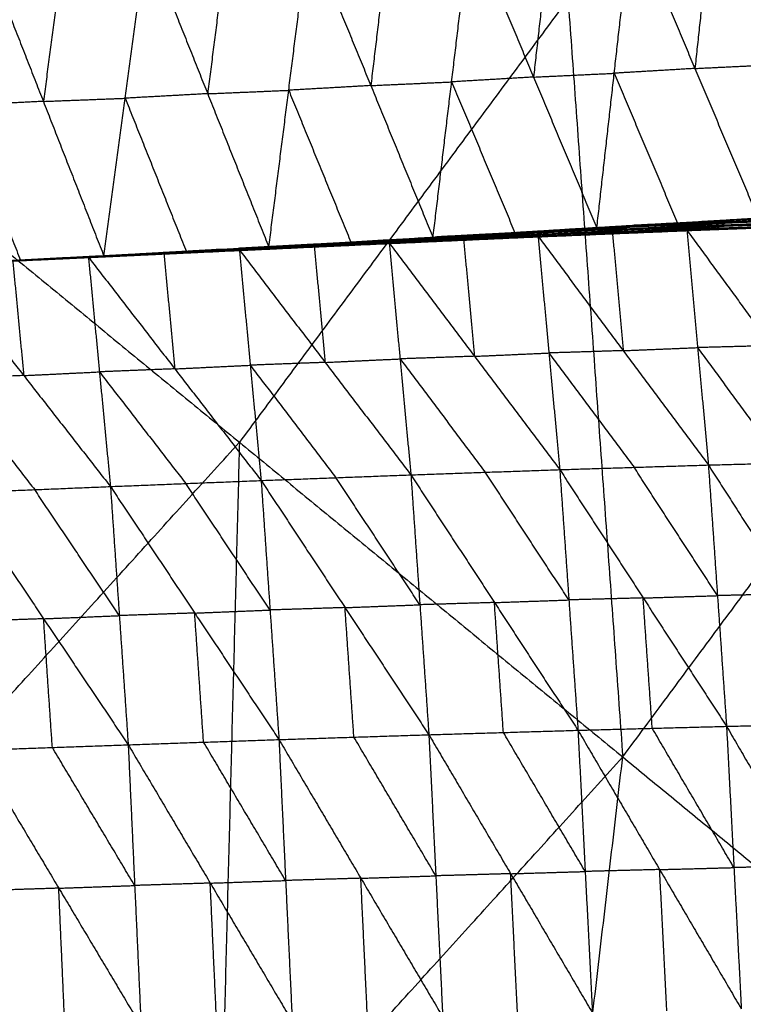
# Model space of a CAD drawing. Header units: millimetres. Extents: x -106 to 110, y -96 to 120.
# Tile 645 of 656: x 60.42 to 65.21, y -41.05 to -34.53. Entities that reach past the tile are written whole.
import ezdxf

# ---------------------------------------------------------------- set-up
doc = ezdxf.new("R2010")
doc.units = ezdxf.units.MM
doc.header["$MEASUREMENT"] = 0
doc.layers.add('Default', color=7, linetype='Continuous', true_color=0x000000)

msp = doc.modelspace()

# ---------------------------------------------------------------- linework, layer by layer
at = {"layer": 'Default'}
for points in [[(59.3371, -35.2484, 4.6759), (61.512, -32.3158, 4.6759), (63.6869, -29.3833, 4.6759)], [(63.6869, -29.3833, 4.6759), (64.049, -34.3979, 5.1322), (64.4111, -39.4125, 5.5886)], [(64.4111, -39.4125, 5.5886), (66.7779, -36.2213, 5.5886), (69.1447, -33.0301, 5.5886)], [(64.2396, -35.9122, 2.0189), (64.3549, -34.8887, 0.9806), (64.4701, -33.8653, -0.0576)], [(64.4701, -33.8653, -0.0576), (64.8889, -34.8571, 1.0623), (65.3078, -35.8489, 2.1823)], [(64.9983, -33.8398, 0.0176), (64.9436, -34.3484, 0.54), (64.8889, -34.8571, 1.0623)], [(62.8669, -33.94, -0.263), (62.8053, -34.4551, 0.2524), (62.7437, -34.9702, 0.7677)], [(63.1555, -35.9761, 1.8636), (63.2787, -34.9459, 0.8328), (63.4019, -33.9157, -0.1979)], [(63.4019, -33.9157, -0.1979), (63.8208, -34.914, 0.9105), (64.2396, -35.9122, 2.0189)], [(63.936, -33.8905, -0.1278), (63.8784, -34.4022, 0.3913), (63.8208, -34.914, 0.9105)], [(61.7955, -33.987, -0.3889), (61.7297, -34.5055, 0.1226), (61.664, -35.0241, 0.6342)], [(62.0688, -36.0386, 1.7183), (62.2003, -35.0014, 0.6951), (62.3318, -33.9642, -0.3281)], [(62.3318, -33.9642, -0.3281), (62.7437, -34.9702, 0.7677), (63.1555, -35.9761, 1.8636)], [(60.1754, -34.0513, -0.5656), (60.5763, -35.0749, 0.5083), (60.9771, -36.0984, 1.5821)], [(60.7173, -34.0305, -0.5077), (60.6468, -34.5527, 0.0003), (60.5763, -35.0749, 0.5083)], [(60.9771, -36.0984, 1.5821), (61.1181, -35.0541, 0.5662), (61.2591, -34.0097, -0.4498)], [(61.2591, -34.0097, -0.4498), (61.664, -35.0241, 0.6342), (62.0688, -36.0386, 1.7183)], [(64.049, -34.3979, 5.1322), (62.9615, -35.8642, 5.1322), (61.8741, -37.3305, 5.1322)], [(64.8889, -34.8571, 1.0623), (65.153, -34.8443, 1.0999), (65.4171, -34.8316, 1.1376)], [(63.8208, -34.914, 0.9105), (63.5498, -34.93, 0.8716), (63.2787, -34.9459, 0.8328)], [(63.8208, -34.914, 0.9105), (64.0878, -34.9014, 0.9455), (64.3549, -34.8887, 0.9806)], [(64.8889, -34.8571, 1.0623), (64.6219, -34.8729, 1.0215), (64.3549, -34.8887, 0.9806)], [(64.3549, -34.8887, 0.9806), (64.5643, -35.3846, 1.5406), (64.7737, -35.8805, 2.1006)], [(62.7437, -34.9702, 0.7677), (62.472, -34.9858, 0.7314), (62.2003, -35.0014, 0.6951)], [(62.7437, -34.9702, 0.7677), (63.0112, -34.9581, 0.8003), (63.2787, -34.9459, 0.8328)], [(63.2787, -34.9459, 0.8328), (63.4882, -35.445, 1.387), (63.6976, -35.9442, 1.9412)], [(61.664, -35.0241, 0.6342), (61.391, -35.0391, 0.6002), (61.1181, -35.0541, 0.5662)], [(61.664, -35.0241, 0.6342), (61.9322, -35.0128, 0.6647), (62.2003, -35.0014, 0.6951)], [(62.2003, -35.0014, 0.6951), (62.4063, -35.5044, 1.243), (62.6122, -36.0074, 1.7909)], [(60.5763, -35.0749, 0.5083), (60.3002, -35.0889, 0.4762), (60.0242, -35.103, 0.4442)], [(60.0242, -35.103, 0.4442), (60.2246, -35.6147, 0.9811), (60.425, -36.1265, 1.5181)], [(60.5763, -35.0749, 0.5083), (60.8472, -35.0645, 0.5372), (61.1181, -35.0541, 0.5662)], [(61.1181, -35.0541, 0.5662), (61.3205, -35.5613, 1.1082), (61.523, -36.0685, 1.6502)], [(59.3371, -35.2484, 4.6759), (61.8741, -37.3305, 5.1322), (64.4111, -39.4125, 5.5886)], [(65.1018, -35.8709, 2.1339), (65.7436, -35.8374, 2.2348), (66.3855, -35.8038, 2.3356)], [(65.7612, -35.8302, 2.2437), (65.4403, -35.8469, 2.1933), (65.1194, -35.8637, 2.1429)], [(65.137, -35.8565, 2.1519), (65.782, -35.8191, 2.2549), (66.4269, -35.7817, 2.3579)], [(65.137, -35.8565, 2.1519), (65.7612, -35.8302, 2.2437), (66.3855, -35.8038, 2.3356)], [(63.7834, -35.9573, 1.9345), (64.4256, -35.9252, 2.0313), (65.0678, -35.8932, 2.1281)], [(63.8093, -35.9422, 1.9398), (64.4556, -35.9066, 2.0369), (65.1018, -35.8709, 2.1339)], [(63.8093, -35.9422, 1.9398), (64.4386, -35.9177, 2.034), (65.0678, -35.8932, 2.1281)], [(63.8362, -35.933, 1.9551), (64.4866, -35.8948, 2.0535), (65.137, -35.8565, 2.1519)], [(63.8362, -35.933, 1.9551), (64.469, -35.902, 2.0445), (65.1018, -35.8709, 2.1339)], [(64.6883, -35.8844, 2.0854), (64.3631, -35.9035, 2.0362), (64.0379, -35.9226, 1.987)], [(64.0379, -35.9226, 1.987), (64.2623, -35.9087, 2.0203), (64.4866, -35.8948, 2.0535)], [(64.2396, -35.9122, 2.0189), (64.7737, -35.8805, 2.1006), (65.3078, -35.8489, 2.1823)], [(64.2396, -35.9122, 2.0189), (64.6883, -35.8844, 2.0854), (65.137, -35.8565, 2.1519)], [(64.4386, -35.9177, 2.034), (64.7617, -35.8999, 2.0825), (65.0848, -35.882, 2.131)], [(65.0848, -35.882, 2.131), (64.7702, -35.8943, 2.0839), (64.4556, -35.9066, 2.0369)], [(64.469, -35.902, 2.0445), (64.7942, -35.8828, 2.0937), (65.1194, -35.8637, 2.1429)], [(65.1194, -35.8637, 2.1429), (64.803, -35.8792, 2.0982), (64.4866, -35.8948, 2.0535)], [(64.6883, -35.8844, 2.0854), (64.9554, -35.8685, 2.1262), (65.2224, -35.8527, 2.1671)], [(64.7737, -35.8805, 2.1006), (64.731, -35.8824, 2.093), (64.6883, -35.8844, 2.0854)], [(64.8358, -35.9274, 2.1143), (65.3239, -35.9099, 2.193), (65.812, -35.8924, 2.2718)], [(65.0074, -35.9228, 2.139), (65.6398, -35.901, 2.2415), (66.2721, -35.8793, 2.344)], [(65.0074, -35.9228, 2.139), (65.4097, -35.9076, 2.2054), (65.812, -35.8924, 2.2718)], [(65.6542, -35.8961, 2.2371), (65.338, -35.907, 2.1859), (65.0218, -35.9179, 2.1346)], [(65.0362, -35.913, 2.1302), (65.6716, -35.8884, 2.2312), (66.307, -35.8638, 2.3323)], [(65.0362, -35.913, 2.1302), (65.6542, -35.8961, 2.2371), (66.2721, -35.8793, 2.344)], [(65.0362, -35.913, 2.1302), (65.052, -35.9031, 2.1291), (65.0678, -35.8932, 2.1281)], [(65.6874, -35.8785, 2.2302), (65.3697, -35.8908, 2.1796), (65.052, -35.9031, 2.1291)], [(65.0678, -35.8932, 2.1281), (65.7063, -35.8643, 2.2286), (66.3449, -35.8354, 2.3292)], [(65.0678, -35.8932, 2.1281), (65.6874, -35.8785, 2.2302), (66.307, -35.8638, 2.3323)], [(65.0678, -35.8932, 2.1281), (65.0848, -35.882, 2.131), (65.1018, -35.8709, 2.1339)], [(65.7233, -35.8532, 2.2315), (65.4041, -35.8676, 2.1813), (65.0848, -35.882, 2.131)], [(65.1018, -35.8709, 2.1339), (65.7233, -35.8532, 2.2315), (66.3449, -35.8354, 2.3292)], [(65.1018, -35.8709, 2.1339), (65.1194, -35.8637, 2.1429), (65.137, -35.8565, 2.1519)], [(65.137, -35.8565, 2.1519), (65.2224, -35.8527, 2.1671), (65.3078, -35.8489, 2.1823)], [(62.4907, -36.024, 1.7541), (63.137, -35.9906, 1.8443), (63.7834, -35.9573, 1.9345)], [(62.508, -36.0151, 1.7586), (63.1586, -35.9787, 1.8492), (63.8093, -35.9422, 1.9398)], [(62.508, -36.0151, 1.7586), (63.1457, -35.9862, 1.8466), (63.7834, -35.9573, 1.9345)], [(62.5257, -36.0099, 1.7713), (63.1809, -35.9714, 1.8632), (63.8362, -35.933, 1.9551)], [(62.5257, -36.0099, 1.7713), (63.1675, -35.9761, 1.8556), (63.8093, -35.9422, 1.9398)], [(63.1457, -35.9862, 1.8466), (63.471, -35.968, 1.8919), (63.7964, -35.9498, 1.9372)], [(63.1555, -35.9761, 1.8636), (63.6976, -35.9442, 1.9412), (64.2396, -35.9122, 2.0189)], [(63.1555, -35.9761, 1.8636), (63.4959, -35.9546, 1.9094), (63.8362, -35.933, 1.9551)], [(63.7964, -35.9498, 1.9372), (63.4775, -35.9642, 1.8932), (63.1586, -35.9787, 1.8492)], [(63.1675, -35.9761, 1.8556), (63.4951, -35.9568, 1.9015), (63.8228, -35.9376, 1.9475)], [(63.8228, -35.9376, 1.9475), (63.5018, -35.9545, 1.9054), (63.1809, -35.9714, 1.8632)], [(63.1809, -35.9714, 1.8632), (63.3384, -35.963, 1.8863), (63.4959, -35.9546, 1.9094)], [(63.4959, -35.9546, 1.9094), (63.7669, -35.9386, 1.9482), (64.0379, -35.9226, 1.987)], [(64.0379, -35.9226, 1.987), (63.8678, -35.9334, 1.9641), (63.6976, -35.9442, 1.9412)], [(63.7368, -35.9758, 1.9449), (64.3721, -35.9493, 2.042), (65.0074, -35.9228, 2.139)], [(63.7368, -35.9758, 1.9449), (64.2863, -35.9516, 2.0296), (64.8358, -35.9274, 2.1143)], [(64.3833, -35.9465, 2.0378), (64.0656, -35.9598, 1.9893), (63.748, -35.9731, 1.9408)], [(63.7591, -35.9703, 1.9367), (64.3977, -35.9416, 2.0334), (65.0362, -35.913, 2.1302)], [(63.7591, -35.9703, 1.9367), (64.3833, -35.9465, 2.0378), (65.0074, -35.9228, 2.139)], [(63.7591, -35.9703, 1.9367), (63.7713, -35.9638, 1.9356), (63.7834, -35.9573, 1.9345)], [(64.4098, -35.9351, 2.0324), (64.0905, -35.9495, 1.984), (63.7713, -35.9638, 1.9356)], [(63.7834, -35.9573, 1.9345), (64.4098, -35.9351, 2.0324), (65.0362, -35.913, 2.1302)], [(63.7834, -35.9573, 1.9345), (63.7964, -35.9498, 1.9372), (63.8093, -35.9422, 1.9398)], [(63.7938, -35.9718, 1.955), (64.0685, -35.9597, 1.9974), (64.3433, -35.9476, 2.0397)], [(64.2863, -35.9516, 2.0296), (64.04, -35.9617, 1.9923), (63.7938, -35.9718, 1.955)], [(64.4386, -35.9177, 2.034), (64.1175, -35.9337, 1.9856), (63.7964, -35.9498, 1.9372)], [(63.8093, -35.9422, 1.9398), (63.8228, -35.9376, 1.9475), (63.8362, -35.933, 1.9551)], [(64.469, -35.902, 2.0445), (64.1459, -35.9198, 1.996), (63.8228, -35.9376, 1.9475)], [(63.8362, -35.933, 1.9551), (64.0379, -35.9226, 1.987), (64.2396, -35.9122, 2.0189)], [(63.8507, -35.9678, 1.9652), (64.3433, -35.9476, 2.0397), (64.8358, -35.9274, 2.1143)], [(64.2863, -35.9516, 2.0296), (64.604, -35.9384, 2.0781), (64.9216, -35.9251, 2.1267)], [(64.3721, -35.9493, 2.042), (64.3292, -35.9505, 2.0358), (64.2863, -35.9516, 2.0296)], [(64.3433, -35.9476, 2.0397), (64.3788, -36.3359, 1.7639), (64.4143, -36.7242, 1.488)], [(64.3721, -35.9493, 2.042), (64.3777, -35.9479, 2.0399), (64.3833, -35.9465, 2.0378)], [(64.3833, -35.9465, 2.0378), (64.7026, -35.9322, 2.0862), (65.0218, -35.9179, 2.1346)], [(65.0218, -35.9179, 2.1346), (64.7098, -35.9298, 2.084), (64.3977, -35.9416, 2.0334)], [(64.3977, -35.9416, 2.0334), (64.4038, -35.9384, 2.0329), (64.4098, -35.9351, 2.0324)], [(64.4098, -35.9351, 2.0324), (64.7309, -35.9191, 2.0807), (65.052, -35.9031, 2.1291)], [(65.052, -35.9031, 2.1291), (64.7388, -35.9141, 2.0802), (64.4256, -35.9252, 2.0313)], [(64.4256, -35.9252, 2.0313), (64.4321, -35.9215, 2.0326), (64.4386, -35.9177, 2.034)], [(64.4556, -35.9066, 2.0369), (64.4623, -35.9043, 2.0407), (64.469, -35.902, 2.0445)], [(64.8358, -35.9274, 2.1143), (64.9216, -35.9251, 2.1267), (65.0074, -35.9228, 2.139)], [(64.8358, -35.9274, 2.1143), (64.9068, -36.704, 1.5625), (64.9779, -37.4806, 1.0108)], [(64.8358, -35.9274, 2.1143), (65.3944, -36.6912, 1.6471), (65.9529, -37.455, 1.1798)], [(65.4097, -35.9076, 2.2054), (65.1657, -35.9164, 2.166), (64.9216, -35.9251, 2.1267)], [(64.9216, -35.9251, 2.1267), (65.1228, -35.9175, 2.1599), (65.3239, -35.9099, 2.193)], [(65.0074, -35.9228, 2.139), (65.0218, -35.9179, 2.1346), (65.0362, -35.913, 2.1302)], [(60.9771, -36.0984, 1.5821), (61.7514, -36.0541, 1.6767), (62.5257, -36.0099, 1.7713)], [(61.1866, -36.0906, 1.592), (61.8386, -36.0573, 1.6731), (62.4907, -36.024, 1.7541)], [(61.1956, -36.0869, 1.5951), (61.8518, -36.051, 1.6768), (62.508, -36.0151, 1.7586)], [(61.1956, -36.0869, 1.5951), (61.8431, -36.0554, 1.6746), (62.4907, -36.024, 1.7541)], [(61.2048, -36.0847, 1.6034), (61.8652, -36.0473, 1.6874), (62.5257, -36.0099, 1.7713)], [(61.2048, -36.0847, 1.6034), (61.8564, -36.0499, 1.681), (62.508, -36.0151, 1.7586)], [(61.7514, -36.0541, 1.6767), (62.0243, -36.0392, 1.7108), (62.2973, -36.0242, 1.7448)], [(61.8431, -36.0554, 1.6746), (62.1712, -36.0375, 1.7155), (62.4993, -36.0195, 1.7564)], [(62.4993, -36.0195, 1.7564), (62.1755, -36.0353, 1.7166), (61.8518, -36.051, 1.6768)], [(61.8564, -36.0499, 1.681), (62.1866, -36.0312, 1.723), (62.5168, -36.0125, 1.765)], [(62.5168, -36.0125, 1.765), (62.191, -36.0299, 1.7262), (61.8652, -36.0473, 1.6874)], [(61.8738, -36.0579, 1.6937), (62.3695, -36.0347, 1.7595), (62.8652, -36.0116, 1.8253)], [(62.0688, -36.0386, 1.7183), (62.6122, -36.0074, 1.7909), (63.1555, -35.9761, 1.8636)], [(62.0688, -36.0386, 1.7183), (62.2973, -36.0242, 1.7448), (62.5257, -36.0099, 1.7713)], [(62.662, -36.0227, 1.7948), (62.4141, -36.0342, 1.7619), (62.1663, -36.0458, 1.729)], [(62.2973, -36.0242, 1.7448), (62.5689, -36.0086, 1.7811), (62.8406, -35.993, 1.8175)], [(62.3695, -36.0347, 1.7595), (62.5158, -36.0287, 1.7771), (62.662, -36.0227, 1.7948)], [(62.4588, -36.0337, 1.7642), (63.1548, -36.0008, 1.8647), (63.8507, -35.9678, 1.9652)], [(62.4588, -36.0337, 1.7642), (63.0978, -36.0048, 1.8546), (63.7368, -35.9758, 1.9449)], [(62.4588, -36.0337, 1.7642), (62.662, -36.0227, 1.7948), (62.8652, -36.0116, 1.8253)], [(63.1055, -36.0036, 1.8506), (62.786, -36.0181, 1.8055), (62.4665, -36.0326, 1.7603)], [(62.4742, -36.0315, 1.7563), (63.1167, -36.0009, 1.8465), (63.7591, -35.9703, 1.9367)], [(62.4742, -36.0315, 1.7563), (63.1055, -36.0036, 1.8506), (63.7368, -35.9758, 1.9449)], [(62.4742, -36.0315, 1.7563), (62.4824, -36.0277, 1.7552), (62.4907, -36.024, 1.7541)], [(63.1249, -35.9972, 1.8454), (62.8037, -36.0124, 1.8003), (62.4824, -36.0277, 1.7552)], [(62.4907, -36.024, 1.7541), (63.1249, -35.9972, 1.8454), (63.7591, -35.9703, 1.9367)], [(62.4907, -36.024, 1.7541), (62.4993, -36.0195, 1.7564), (62.508, -36.0151, 1.7586)], [(63.1457, -35.9862, 1.8466), (62.8225, -36.0028, 1.8015), (62.4993, -36.0195, 1.7564)], [(62.508, -36.0151, 1.7586), (62.5168, -36.0125, 1.765), (62.5257, -36.0099, 1.7713)], [(63.1675, -35.9761, 1.8556), (62.8422, -35.9943, 1.8103), (62.5168, -36.0125, 1.765)], [(62.5257, -36.0099, 1.7713), (62.8406, -35.993, 1.8175), (63.1555, -35.9761, 1.8636)], [(62.8406, -35.993, 1.8175), (62.7264, -36.0002, 1.8042), (62.6122, -36.0074, 1.7909)], [(62.662, -36.0227, 1.7948), (63.01, -36.0062, 1.845), (63.358, -35.9897, 1.8952)], [(63.1548, -36.0008, 1.8647), (62.9084, -36.0117, 1.8297), (62.662, -36.0227, 1.7948)], [(62.8406, -35.993, 1.8175), (63.0108, -35.9822, 1.8403), (63.1809, -35.9714, 1.8632)], [(62.8652, -36.0116, 1.8253), (63.358, -35.9897, 1.8952), (63.8507, -35.9678, 1.9652)], [(62.8652, -36.0116, 1.8253), (62.9371, -36.7787, 1.2648), (63.0089, -37.5458, 0.7043)], [(62.8652, -36.0116, 1.8253), (63.4298, -36.7615, 1.3388), (63.9943, -37.5114, 0.8522)], [(63.0978, -36.0048, 1.8546), (63.1263, -36.0028, 1.8596), (63.1548, -36.0008, 1.8647)], [(63.0978, -36.0048, 1.8546), (63.1016, -36.0042, 1.8526), (63.1055, -36.0036, 1.8506)], [(63.1055, -36.0036, 1.8506), (63.4267, -35.9884, 1.8957), (63.748, -35.9731, 1.9408)], [(63.748, -35.9731, 1.9408), (63.4323, -35.987, 1.8937), (63.1167, -36.0009, 1.8465)], [(63.1167, -36.0009, 1.8465), (63.1208, -35.999, 1.8459), (63.1249, -35.9972, 1.8454)], [(63.1249, -35.9972, 1.8454), (63.4481, -35.9805, 1.8905), (63.7713, -35.9638, 1.9356)], [(63.7713, -35.9638, 1.9356), (63.4542, -35.9772, 1.89), (63.137, -35.9906, 1.8443)], [(63.137, -35.9906, 1.8443), (63.1414, -35.9884, 1.8455), (63.1457, -35.9862, 1.8466)], [(63.1548, -36.0008, 1.8647), (63.4743, -35.9863, 1.9099), (63.7938, -35.9718, 1.955)], [(63.1586, -35.9787, 1.8492), (63.1631, -35.9774, 1.8524), (63.1675, -35.9761, 1.8556)], [(63.358, -35.9897, 1.8952), (63.3939, -36.3756, 1.617), (63.4298, -36.7615, 1.3388)], [(63.7368, -35.9758, 1.9449), (63.7938, -35.9718, 1.955), (63.8507, -35.9678, 1.9652)], [(63.7368, -35.9758, 1.9449), (63.748, -35.9731, 1.9408), (63.7591, -35.9703, 1.9367)], [(63.8507, -35.9678, 1.9652), (63.9225, -36.7396, 1.4087), (63.9943, -37.5114, 0.8522)], [(63.8507, -35.9678, 1.9652), (64.4143, -36.7242, 1.488), (64.9779, -37.4806, 1.0108)], [(59.8729, -36.1543, 1.4541), (60.5388, -36.1195, 1.5288), (61.2048, -36.0847, 1.6034)], [(59.8729, -36.1543, 1.4541), (60.5342, -36.1206, 1.5246), (61.1956, -36.0869, 1.5951)], [(59.8729, -36.1543, 1.4541), (60.5297, -36.1225, 1.5231), (61.1866, -36.0906, 1.592)], [(59.873, -36.1546, 1.454), (60.5389, -36.1197, 1.5287), (61.2048, -36.0847, 1.6034)], [(60.5297, -36.1225, 1.5231), (60.8604, -36.1056, 1.5583), (61.1911, -36.0888, 1.5935)], [(60.5342, -36.1206, 1.5246), (60.8672, -36.1032, 1.5619), (61.2002, -36.0858, 1.5993)], [(61.1911, -36.0888, 1.5935), (60.8626, -36.1047, 1.5591), (60.5342, -36.1206, 1.5246)], [(61.2002, -36.0858, 1.5993), (60.8695, -36.1026, 1.564), (60.5388, -36.1195, 1.5288)], [(60.5389, -36.1197, 1.5287), (60.8149, -36.1056, 1.5607), (61.0909, -36.0916, 1.5928)], [(60.8749, -36.106, 1.5698), (61.3743, -36.0819, 1.6317), (61.8738, -36.0579, 1.6937)], [(60.9771, -36.0984, 1.5821), (61.523, -36.0685, 1.6502), (62.0688, -36.0386, 1.7183)], [(60.9771, -36.0984, 1.5821), (61.0909, -36.0916, 1.5928), (61.2048, -36.0847, 1.6034)], [(61.5218, -36.0759, 1.6466), (61.2721, -36.0879, 1.6156), (61.0224, -36.0999, 1.5846)], [(61.0224, -36.0999, 1.5846), (61.1984, -36.0909, 1.6082), (61.3743, -36.0819, 1.6317)], [(61.0909, -36.0916, 1.5928), (61.4781, -36.0694, 1.6401), (61.8652, -36.0473, 1.6874)], [(61.7514, -36.0541, 1.6767), (61.4212, -36.0729, 1.6348), (61.0909, -36.0916, 1.5928)], [(61.1699, -36.0939, 1.5994), (61.8143, -36.0638, 1.6818), (62.4588, -36.0337, 1.7642)], [(61.1699, -36.0939, 1.5994), (61.5218, -36.0759, 1.6466), (61.8738, -36.0579, 1.6937)], [(61.8184, -36.0636, 1.679), (61.4961, -36.0787, 1.6378), (61.1739, -36.0937, 1.5966)], [(61.1779, -36.0936, 1.5937), (61.8261, -36.0625, 1.675), (62.4742, -36.0315, 1.7563)], [(61.1779, -36.0936, 1.5937), (61.8184, -36.0636, 1.679), (62.4588, -36.0337, 1.7642)], [(61.1779, -36.0936, 1.5937), (61.1822, -36.0921, 1.5928), (61.1866, -36.0906, 1.592)], [(61.8304, -36.0611, 1.6742), (61.5063, -36.0766, 1.6335), (61.1822, -36.0921, 1.5928)], [(61.1866, -36.0906, 1.592), (61.8304, -36.0611, 1.6742), (62.4742, -36.0315, 1.7563)], [(61.1866, -36.0906, 1.592), (61.1911, -36.0888, 1.5935), (61.1956, -36.0869, 1.5951)], [(61.8431, -36.0554, 1.6746), (61.5171, -36.0721, 1.6341), (61.1911, -36.0888, 1.5935)], [(61.1956, -36.0869, 1.5951), (61.2002, -36.0858, 1.5993), (61.2048, -36.0847, 1.6034)], [(61.8564, -36.0499, 1.681), (61.5283, -36.0678, 1.6401), (61.2002, -36.0858, 1.5993)], [(61.3743, -36.0819, 1.6317), (61.4103, -36.4633, 1.3497), (61.4463, -36.8446, 1.0676)], [(61.5218, -36.0759, 1.6466), (61.8441, -36.0609, 1.6878), (62.1663, -36.0458, 1.729)], [(61.8143, -36.0638, 1.6818), (61.6681, -36.0699, 1.6642), (61.5218, -36.0759, 1.6466)], [(61.523, -36.0685, 1.6502), (61.6372, -36.0613, 1.6635), (61.7514, -36.0541, 1.6767)], [(61.8143, -36.0638, 1.6818), (61.8163, -36.0637, 1.6804), (61.8184, -36.0636, 1.679)], [(61.8184, -36.0636, 1.679), (62.1424, -36.0481, 1.7196), (62.4665, -36.0326, 1.7603)], [(62.4665, -36.0326, 1.7603), (62.1463, -36.0476, 1.7176), (61.8261, -36.0625, 1.675)], [(61.8261, -36.0625, 1.675), (61.8282, -36.0618, 1.6746), (61.8304, -36.0611, 1.6742)], [(61.8304, -36.0611, 1.6742), (62.1564, -36.0444, 1.7147), (62.4824, -36.0277, 1.7552)], [(62.4824, -36.0277, 1.7552), (62.1605, -36.0425, 1.7141), (61.8386, -36.0573, 1.6731)], [(61.8386, -36.0573, 1.6731), (61.8409, -36.0564, 1.6738), (61.8431, -36.0554, 1.6746)], [(61.8518, -36.051, 1.6768), (61.8541, -36.0504, 1.6789), (61.8564, -36.0499, 1.681)], [(61.8738, -36.0579, 1.6937), (62.1663, -36.0458, 1.729), (62.4588, -36.0337, 1.7642)], [(61.8738, -36.0579, 1.6937), (61.9458, -36.8206, 1.1295), (62.0177, -37.5833, 0.5653)], [(61.8738, -36.0579, 1.6937), (62.4414, -36.8019, 1.199), (63.0089, -37.5458, 0.7043)], [(62.3695, -36.0347, 1.7595), (62.4054, -36.4183, 1.4792), (62.4414, -36.8019, 1.199)], [(62.4588, -36.0337, 1.7642), (62.4665, -36.0326, 1.7603), (62.4742, -36.0315, 1.7563)], [(59.8729, -36.1543, 1.4541), (60.5254, -36.1239, 1.5239), (61.1779, -36.0936, 1.5937)], [(59.8729, -36.1543, 1.4541), (60.5214, -36.1241, 1.5268), (61.1699, -36.0939, 1.5994)], [(59.8729, -36.1543, 1.4541), (60.3739, -36.1301, 1.512), (60.8749, -36.106, 1.5698)], [(59.8729, -36.1546, 1.454), (60.3739, -36.1303, 1.5119), (60.8749, -36.106, 1.5698)], [(59.8729, -36.1544, 1.4541), (60.2059, -36.137, 1.4914), (60.5388, -36.1195, 1.5288)], [(60.5389, -36.1197, 1.5287), (60.2059, -36.1371, 1.4914), (59.8729, -36.1544, 1.4541)], [(59.8729, -36.1546, 1.454), (60.4466, -36.8889, 0.9442), (61.0203, -37.6231, 0.4345)], [(59.873, -36.1546, 1.454), (60.425, -36.1265, 1.5181), (60.9771, -36.0984, 1.5821)], [(60.3739, -36.1301, 1.512), (60.6981, -36.115, 1.5483), (61.0224, -36.0999, 1.5846)], [(60.5214, -36.1241, 1.5268), (60.4476, -36.1271, 1.5194), (60.3739, -36.1301, 1.512)], [(60.3739, -36.1303, 1.5119), (60.4103, -36.5096, 1.2281), (60.4466, -36.8889, 0.9442)], [(60.425, -36.1265, 1.5181), (60.482, -36.1231, 1.5234), (60.5389, -36.1197, 1.5287)], [(60.5214, -36.1241, 1.5268), (60.8476, -36.1089, 1.5617), (61.1739, -36.0937, 1.5966)], [(60.5254, -36.1239, 1.5239), (60.8538, -36.108, 1.5584), (61.1822, -36.0921, 1.5928)], [(61.1739, -36.0937, 1.5966), (60.8496, -36.1088, 1.5602), (60.5254, -36.1239, 1.5239)], [(61.1822, -36.0921, 1.5928), (60.856, -36.1073, 1.558), (60.5297, -36.1225, 1.5231)], [(60.8749, -36.106, 1.5698), (61.0224, -36.0999, 1.5846), (61.1699, -36.0939, 1.5994)], [(60.8749, -36.106, 1.5698), (60.9476, -36.8646, 1.0021), (61.0203, -37.6231, 0.4345)], [(60.8749, -36.106, 1.5698), (61.4463, -36.8446, 1.0676), (62.0177, -37.5833, 0.5653)], [(61.1699, -36.0939, 1.5994), (61.1739, -36.0937, 1.5966), (61.1779, -36.0936, 1.5937)], [(63.4298, -36.7615, 1.3388), (63.6761, -36.7505, 1.3737), (63.9225, -36.7396, 1.4087)], [(64.4143, -36.7242, 1.488), (64.1684, -36.7319, 1.4483), (63.9225, -36.7396, 1.4087)], [(63.9225, -36.7396, 1.4087), (64.2043, -37.1178, 1.1701), (64.4861, -37.496, 0.9315)], [(64.4143, -36.7242, 1.488), (64.6606, -36.7141, 1.5253), (64.9068, -36.704, 1.5625)], [(65.3944, -36.6912, 1.6471), (65.1506, -36.6976, 1.6048), (64.9068, -36.704, 1.5625)], [(64.9068, -36.704, 1.5625), (65.1861, -37.0859, 1.3289), (65.4654, -37.4678, 1.0953)], [(62.4414, -36.8019, 1.199), (62.1936, -36.8112, 1.1642), (61.9458, -36.8206, 1.1295)], [(62.4414, -36.8019, 1.199), (62.6892, -36.7903, 1.2319), (62.9371, -36.7787, 1.2648)], [(63.4298, -36.7615, 1.3388), (63.1834, -36.7701, 1.3018), (62.9371, -36.7787, 1.2648)], [(62.9371, -36.7787, 1.2648), (63.2193, -37.1536, 1.0215), (63.5016, -37.5286, 0.7783)], [(60.4466, -36.8889, 0.9442), (60.6971, -36.8767, 0.9732), (60.9476, -36.8646, 1.0021)], [(61.4463, -36.8446, 1.0676), (61.1969, -36.8546, 1.0349), (60.9476, -36.8646, 1.0021)], [(60.9476, -36.8646, 1.0021), (61.2333, -37.2339, 0.751), (61.519, -37.6032, 0.4999)], [(61.4463, -36.8446, 1.0676), (61.696, -36.8326, 1.0985), (61.9458, -36.8206, 1.1295)], [(61.9458, -36.8206, 1.1295), (62.2295, -37.1926, 0.8822), (62.5133, -37.5646, 0.6348)], [(60.4466, -36.8889, 0.9442), (60.196, -36.8992, 0.9133), (59.9455, -36.9096, 0.8824)], [(59.9455, -36.9096, 0.8824), (60.2323, -37.2767, 0.6275), (60.5191, -37.6438, 0.3726)], [(59.2059, -40.2743, 5.1322), (60.54, -38.8024, 5.1322), (61.8741, -37.3305, 5.1322)], [(61.8741, -37.3305, 5.1322), (61.8085, -39.8434, 5.3604), (61.743, -42.3564, 5.5886)], [(64.9779, -37.4806, 1.0108), (65.4654, -37.4678, 1.0953), (65.9529, -37.455, 1.1798)], [(63.0089, -37.5458, 0.7043), (63.5016, -37.5286, 0.7783), (63.9943, -37.5114, 0.8522)], [(63.9943, -37.5114, 0.8522), (64.4861, -37.496, 0.9315), (64.9779, -37.4806, 1.0108)], [(63.9943, -37.5114, 0.8522), (64.0545, -38.3736, 0.4783), (64.1148, -39.2358, 0.1044)], [(63.9943, -37.5114, 0.8522), (64.5462, -38.3605, 0.5617), (65.0981, -39.2096, 0.2711)], [(65.038, -38.3451, 0.6409), (64.762, -37.9205, 0.7862), (64.4861, -37.496, 0.9315)], [(64.9779, -37.4806, 1.0108), (65.038, -38.3451, 0.6409), (65.0981, -39.2096, 0.2711)], [(64.9779, -37.4806, 1.0108), (65.5256, -38.3342, 0.7301), (66.0734, -39.1879, 0.4495)], [(61.0203, -37.6231, 0.4345), (61.519, -37.6032, 0.4999), (62.0177, -37.5833, 0.5653)], [(62.0177, -37.5833, 0.5653), (62.5133, -37.5646, 0.6348), (63.0089, -37.5458, 0.7043)], [(62.0177, -37.5833, 0.5653), (62.0767, -38.4403, 0.1838), (62.1357, -39.2974, -0.1978)], [(62.0177, -37.5833, 0.5653), (62.5729, -38.4243, 0.257), (63.128, -39.2652, -0.0513)], [(63.0685, -38.4055, 0.3265), (62.7909, -37.985, 0.4807), (62.5133, -37.5646, 0.6348)], [(63.0089, -37.5458, 0.7043), (63.0685, -38.4055, 0.3265), (63.128, -39.2652, -0.0513)], [(63.0089, -37.5458, 0.7043), (63.5618, -38.3908, 0.4043), (64.1148, -39.2358, 0.1044)], [(64.0545, -38.3736, 0.4783), (63.7781, -37.9511, 0.6283), (63.5016, -37.5286, 0.7783)], [(60.018, -37.6645, 0.3108), (60.5191, -37.6438, 0.3726), (61.0203, -37.6231, 0.4345)], [(61.0792, -38.4774, 0.0489), (60.7991, -38.0606, 0.2108), (60.5191, -37.6438, 0.3726)], [(61.0203, -37.6231, 0.4345), (61.0792, -38.4774, 0.0489), (61.1381, -39.3317, -0.3367)], [(61.0203, -37.6231, 0.4345), (61.578, -38.4603, 0.1183), (62.1357, -39.2974, -0.1978)], [(62.0767, -38.4403, 0.1838), (61.7979, -38.0218, 0.3418), (61.519, -37.6032, 0.4999)], [(60.018, -37.6645, 0.3108), (60.578, -38.4981, -0.013), (61.1381, -39.3317, -0.3367)], [(64.5462, -38.3605, 0.5617), (64.3004, -38.367, 0.52), (64.0545, -38.3736, 0.4783)], [(64.5462, -38.3605, 0.5617), (64.7921, -38.3528, 0.6013), (65.038, -38.3451, 0.6409)], [(64.6064, -39.2227, 0.1877), (64.5763, -38.7916, 0.3747), (64.5462, -38.3605, 0.5617)], [(65.5256, -38.3342, 0.7301), (65.2818, -38.3397, 0.6855), (65.038, -38.3451, 0.6409)], [(62.5729, -38.4243, 0.257), (62.3248, -38.4323, 0.2204), (62.0767, -38.4403, 0.1838)], [(62.5729, -38.4243, 0.257), (62.8207, -38.4149, 0.2918), (63.0685, -38.4055, 0.3265)], [(62.6319, -39.2813, -0.1245), (62.6024, -38.8528, 0.0662), (62.5729, -38.4243, 0.257)], [(63.5618, -38.3908, 0.4043), (63.3151, -38.3982, 0.3654), (63.0685, -38.4055, 0.3265)], [(63.5618, -38.3908, 0.4043), (63.8082, -38.3822, 0.4413), (64.0545, -38.3736, 0.4783)], [(63.6214, -39.2505, 0.0266), (63.5916, -38.8207, 0.2155), (63.5618, -38.3908, 0.4043)], [(60.578, -38.4981, -0.013), (60.327, -38.5071, -0.0462), (60.0759, -38.5161, -0.0795)], [(60.578, -38.4981, -0.013), (60.8286, -38.4878, 0.018), (61.0792, -38.4774, 0.0489)], [(60.636, -39.3497, -0.4032), (60.607, -38.9239, -0.2081), (60.578, -38.4981, -0.013)], [(61.578, -38.4603, 0.1183), (61.3286, -38.4689, 0.0836), (61.0792, -38.4774, 0.0489)], [(61.578, -38.4603, 0.1183), (61.8273, -38.4503, 0.1511), (62.0767, -38.4403, 0.1838)], [(61.6369, -39.3146, -0.2672), (61.6074, -38.8874, -0.0744), (61.578, -38.4603, 0.1183)], [(64.1148, -39.2358, 0.1044), (64.6064, -39.2227, 0.1877), (65.0981, -39.2096, 0.2711)], [(65.0981, -39.2096, 0.2711), (65.5858, -39.1988, 0.3603), (66.0734, -39.1879, 0.4495)], [(65.0981, -39.2096, 0.2711), (65.147, -40.1445, 0.0981), (65.1959, -41.0794, -0.0748)], [(65.0981, -39.2096, 0.2711), (65.6361, -40.1335, 0.1912), (66.1741, -41.0574, 0.1113)], [(62.1357, -39.2974, -0.1978), (62.6319, -39.2813, -0.1245), (63.128, -39.2652, -0.0513)], [(63.1739, -40.199, -0.2317), (62.9029, -39.7401, -0.1781), (62.6319, -39.2813, -0.1245)], [(63.128, -39.2652, -0.0513), (63.6214, -39.2505, 0.0266), (64.1148, -39.2358, 0.1044)], [(63.128, -39.2652, -0.0513), (63.1739, -40.199, -0.2317), (63.2198, -41.1328, -0.4122)], [(63.128, -39.2652, -0.0513), (63.6692, -40.185, -0.15), (64.2105, -41.1049, -0.2488)], [(64.1626, -40.1703, -0.0722), (63.892, -39.7104, -0.0228), (63.6214, -39.2505, 0.0266)], [(64.1148, -39.2358, 0.1044), (64.1626, -40.1703, -0.0722), (64.2105, -41.1049, -0.2488)], [(64.1148, -39.2358, 0.1044), (64.6554, -40.1576, 0.0148), (65.1959, -41.0794, -0.0748)], [(65.147, -40.1445, 0.0981), (64.8767, -39.6836, 0.1429), (64.6064, -39.2227, 0.1877)], [(60.1339, -39.3676, -0.4697), (60.636, -39.3497, -0.4032), (61.1381, -39.3317, -0.3367)], [(61.1381, -39.3317, -0.3367), (61.6369, -39.3146, -0.2672), (62.1357, -39.2974, -0.1978)], [(61.1381, -39.3317, -0.3367), (61.1807, -40.263, -0.5258), (61.2234, -41.1943, -0.7149)], [(61.1381, -39.3317, -0.3367), (61.6809, -40.2472, -0.4518), (62.2238, -41.1628, -0.567)], [(62.1798, -40.2301, -0.3824), (61.9083, -39.7723, -0.3248), (61.6369, -39.3146, -0.2672)], [(62.1357, -39.2974, -0.1978), (62.1798, -40.2301, -0.3824), (62.2238, -41.1628, -0.567)], [(62.1357, -39.2974, -0.1978), (62.6777, -40.2151, -0.305), (63.2198, -41.1328, -0.4122)], [(59.0748, -45.3003, 5.5886), (61.743, -42.3564, 5.5886), (64.4111, -39.4125, 5.5886)], [(60.1339, -39.3676, -0.4697), (60.6786, -40.2809, -0.5923), (61.2234, -41.1943, -0.7149)], [(61.1807, -40.263, -0.5258), (60.9083, -39.8063, -0.4645), (60.636, -39.3497, -0.4032)], [(63.2373, -49.4627, 6.9532), (63.8242, -44.4376, 6.2709), (64.4111, -39.4125, 5.5886)], [(64.4111, -39.4125, 5.5886), (66.6863, -41.2798, 6.2709), (68.9615, -43.147, 6.9532)], [(63.6692, -40.185, -0.15), (63.4216, -40.192, -0.1909), (63.1739, -40.199, -0.2317)], [(63.6692, -40.185, -0.15), (63.9159, -40.1777, -0.1111), (64.1626, -40.1703, -0.0722)], [(63.7151, -41.1188, -0.3305), (63.6922, -40.6519, -0.2403), (63.6692, -40.185, -0.15)], [(64.6554, -40.1576, 0.0148), (64.409, -40.164, -0.0287), (64.1626, -40.1703, -0.0722)], [(64.6554, -40.1576, 0.0148), (64.9012, -40.1511, 0.0565), (65.147, -40.1445, 0.0981)], [(64.7032, -41.0921, -0.1618), (64.6793, -40.6249, -0.0735), (64.6554, -40.1576, 0.0148)], [(65.6361, -40.1335, 0.1912), (65.3915, -40.139, 0.1447), (65.147, -40.1445, 0.0981)], [(61.6809, -40.2472, -0.4518), (61.4308, -40.2551, -0.4888), (61.1807, -40.263, -0.5258)], [(61.6809, -40.2472, -0.4518), (61.9304, -40.2387, -0.4171), (62.1798, -40.2301, -0.3824)], [(61.7236, -41.1785, -0.641), (61.7023, -40.7129, -0.5464), (61.6809, -40.2472, -0.4518)], [(62.6777, -40.2151, -0.305), (62.4288, -40.2226, -0.3437), (62.1798, -40.2301, -0.3824)], [(62.6777, -40.2151, -0.305), (62.9258, -40.207, -0.2684), (63.1739, -40.199, -0.2317)], [(62.7218, -41.1478, -0.4896), (62.6998, -40.6814, -0.3973), (62.6777, -40.2151, -0.305)], [(60.6786, -40.2809, -0.5923), (60.4265, -40.2891, -0.6283), (60.1743, -40.2972, -0.6643)], [(60.6786, -40.2809, -0.5923), (60.9297, -40.272, -0.5591), (61.1807, -40.263, -0.5258)], [(60.7191, -41.2105, -0.7869), (60.6989, -40.7457, -0.6896), (60.6786, -40.2809, -0.5923)]]:
    msp.add_open_spline(points, degree=2, dxfattribs=at)

doc.saveas('drawing.dxf')
